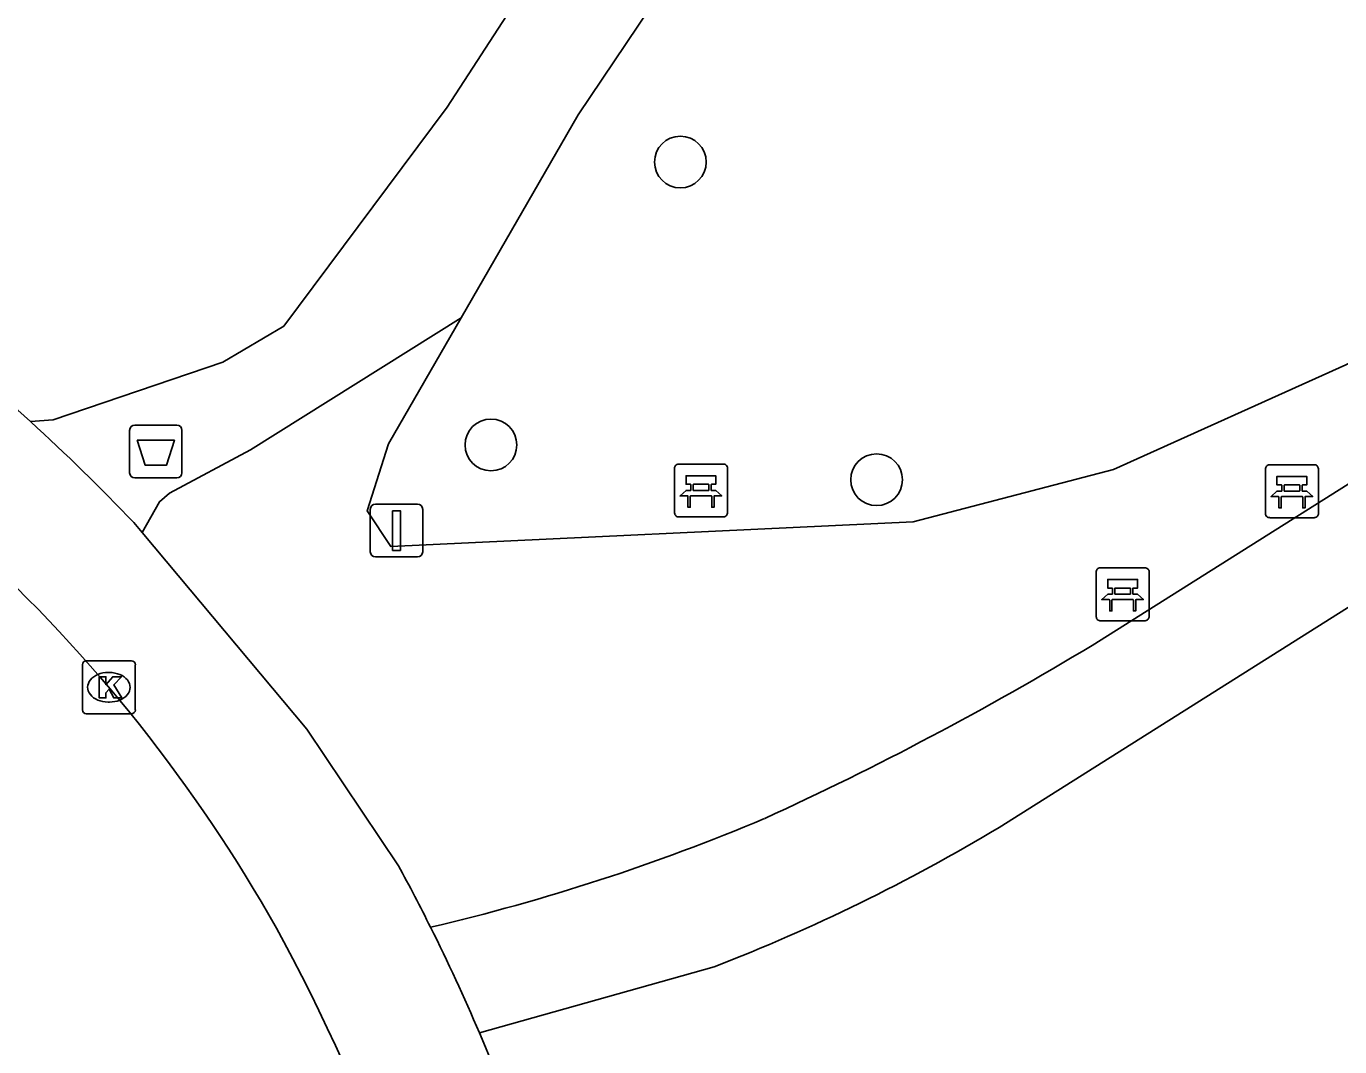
# Model space of a CAD drawing. Extents: x 160356 to 161355, y 381727 to 382845.
# Drawn here: x 160890.6 to 160915.42, y 381896.03 to 381915.31 of the extents above; entities that cross this region are included whole.
import ezdxf

# ---------------------------------------------------------------- set-up
doc = ezdxf.new("R2010")
doc.units = 0
for name, color, linetype in [('IMGEO_Afvalbak', 7, 'Continuous'), ('IMGEO_Bank', 7, 'Continuous'), ('IMGEO_Boom', 7, 'Continuous'), ('IMGEO_Groenvoorziening', 7, 'Continuous'), ('IMGEO_Hek', 7, 'Continuous'), ('IMGEO_Kolk', 7, 'Continuous'), ('IMGEO_Rijbaan_lokaal_open', 7, 'Continuous'), ('IMGEO_Verkeersbordpaal', 7, 'Continuous'), ('IMGEO_Voetpad_gesloten', 7, 'Continuous'), ('IMGEO_Voetpad_open', 7, 'Continuous')]:
    doc.layers.add(name, color=color, linetype=linetype)

msp = doc.modelspace()

# ---------------------------------------------------------------- linework, layer by layer
at = {"layer": 'IMGEO_Afvalbak'}
for p, q in [((160892.551, 381906.878), (160892.551, 381907.678)), ((160892.551, 381907.678), (160892.551, 381906.878)), ((160892.651, 381907.778), (160893.441, 381907.778)), ((160893.441, 381907.778), (160892.651, 381907.778)), ((160893.541, 381907.678), (160893.541, 381906.878)), ((160893.541, 381906.878), (160893.541, 381907.678)), ((160893.441, 381906.778), (160892.651, 381906.778)), ((160892.651, 381906.778), (160893.441, 381906.778))]:
    msp.add_line(p, q, dxfattribs=at)
msp.add_lwpolyline([(160892.694, 381907.492), (160893.398, 381907.492), (160893.249, 381907.022), (160892.843, 381907.022), (160892.694, 381907.492)], dxfattribs=at)
for centre, start, end in [((160892.651, 381907.678), 90, 180), ((160892.651, 381907.678), 90, 180), ((160893.441, 381907.678), 0, 90), ((160893.441, 381907.678), 360, 90), ((160892.651, 381906.878), 180, 270), ((160892.651, 381906.878), 180, 270), ((160893.441, 381906.878), 270, 0), ((160893.441, 381906.878), 270, 0)]:
    msp.add_arc(centre, 0.1, start, end, dxfattribs=at)
at = {"layer": 'IMGEO_Bank'}
for p, q in [((160902.848, 381906.117), (160902.848, 381906.958)), ((160902.848, 381906.958), (160902.848, 381906.117)), ((160902.923, 381907.042), (160903.764, 381907.042)), ((160903.764, 381907.042), (160902.923, 381907.042)), ((160903.848, 381906.967), (160903.848, 381906.126)), ((160903.848, 381906.126), (160903.848, 381906.967)), ((160914.014, 381906.103), (160914.014, 381906.944)), ((160914.014, 381906.944), (160914.014, 381906.103)), ((160914.089, 381907.028), (160914.93, 381907.028)), ((160914.93, 381907.028), (160914.089, 381907.028)), ((160915.014, 381906.953), (160915.014, 381906.112)), ((160915.014, 381906.112), (160915.014, 381906.953)), ((160903.157, 381906.548), (160903.157, 381906.654)), ((160903.201, 381906.654), (160903.201, 381906.548)), ((160903.489, 381906.66), (160903.207, 381906.66)), ((160903.495, 381906.548), (160903.495, 381906.654)), ((160903.539, 381906.654), (160903.539, 381906.548)), ((160914.323, 381906.534), (160914.323, 381906.64)), ((160914.367, 381906.64), (160914.367, 381906.534)), ((160914.655, 381906.646), (160914.373, 381906.646)), ((160914.661, 381906.534), (160914.661, 381906.64)), ((160914.705, 381906.64), (160914.705, 381906.534)), ((160903.545, 381906.44), (160903.152, 381906.44)), ((160903.207, 381906.542), (160903.489, 381906.542)), ((160914.711, 381906.426), (160914.318, 381906.426)), ((160914.373, 381906.528), (160914.655, 381906.528)), ((160903.773, 381906.042), (160902.932, 381906.042)), ((160902.932, 381906.042), (160903.773, 381906.042)), ((160914.939, 381906.028), (160914.098, 381906.028)), ((160914.098, 381906.028), (160914.939, 381906.028)), ((160910.816, 381904.156), (160910.816, 381904.997)), ((160910.816, 381904.997), (160910.816, 381904.156)), ((160910.891, 381905.081), (160911.732, 381905.081)), ((160911.732, 381905.081), (160910.891, 381905.081)), ((160911.816, 381905.006), (160911.816, 381904.165)), ((160911.816, 381904.165), (160911.816, 381905.006)), ((160911.125, 381904.587), (160911.125, 381904.693)), ((160911.169, 381904.693), (160911.169, 381904.587)), ((160911.457, 381904.699), (160911.175, 381904.699)), ((160911.463, 381904.587), (160911.463, 381904.693)), ((160911.507, 381904.693), (160911.507, 381904.587)), ((160911.513, 381904.479), (160911.12, 381904.479)), ((160911.175, 381904.581), (160911.457, 381904.581)), ((160911.741, 381904.081), (160910.9, 381904.081)), ((160910.9, 381904.081), (160911.741, 381904.081))]:
    msp.add_line(p, q, dxfattribs=at)
for points in [[(160903.151, 381906.66), (160903.065, 381906.66), (160903.065, 381906.821), (160903.628, 381906.821), (160903.628, 381906.66), (160903.545, 381906.66)], [(160914.317, 381906.646), (160914.231, 381906.646), (160914.231, 381906.807), (160914.794, 381906.807), (160914.794, 381906.646), (160914.711, 381906.646)], [(160903.095, 381906.44), (160902.953, 381906.44), (160903.065, 381906.542), (160903.151, 381906.542)], [(160903.145, 381906.433), (160903.145, 381906.226), (160903.102, 381906.226), (160903.102, 381906.433)], [(160903.545, 381906.542), (160903.628, 381906.542), (160903.74, 381906.44), (160903.601, 381906.44)], [(160903.595, 381906.433), (160903.595, 381906.226), (160903.551, 381906.226), (160903.551, 381906.433)], [(160914.261, 381906.426), (160914.119, 381906.426), (160914.231, 381906.528), (160914.317, 381906.528)], [(160914.311, 381906.419), (160914.311, 381906.212), (160914.268, 381906.212), (160914.268, 381906.419)], [(160914.711, 381906.528), (160914.794, 381906.528), (160914.906, 381906.426), (160914.767, 381906.426)], [(160914.761, 381906.419), (160914.761, 381906.212), (160914.717, 381906.212), (160914.717, 381906.419)], [(160911.119, 381904.699), (160911.033, 381904.699), (160911.033, 381904.86), (160911.596, 381904.86), (160911.596, 381904.699), (160911.513, 381904.699)], [(160911.063, 381904.479), (160910.921, 381904.479), (160911.033, 381904.581), (160911.119, 381904.581)], [(160911.113, 381904.472), (160911.113, 381904.265), (160911.07, 381904.265), (160911.07, 381904.472)], [(160911.513, 381904.581), (160911.596, 381904.581), (160911.708, 381904.479), (160911.569, 381904.479)], [(160911.563, 381904.472), (160911.563, 381904.265), (160911.519, 381904.265), (160911.519, 381904.472)]]:
    msp.add_lwpolyline(points, dxfattribs=at)
for centre, radius, start, end in [((160902.926, 381906.964), 0.0779, 92.4484, 184.2845), ((160902.926, 381906.964), 0.0779, 92.4484, 184.2845), ((160903.77, 381906.964), 0.0779, 2.4484, 94.2845), ((160903.77, 381906.964), 0.0779, 2.4484, 94.2845), ((160914.092, 381906.95), 0.0779, 92.4484, 184.2845), ((160914.092, 381906.95), 0.0779, 92.4484, 184.2845), ((160914.936, 381906.95), 0.0779, 2.4484, 94.2845), ((160914.936, 381906.95), 0.0779, 2.4484, 94.2845), ((160903.15, 381906.653), 0.00671, 2.8957, 87.1043), ((160903.207, 381906.653), 0.00671, 92.8957, 177.1043), ((160903.489, 381906.653), 0.00671, 2.8957, 87.1043), ((160903.546, 381906.653), 0.00671, 92.8957, 177.1043), ((160914.316, 381906.639), 0.00671, 2.8957, 87.1043), ((160914.373, 381906.639), 0.00671, 92.8957, 177.1043), ((160914.655, 381906.639), 0.00671, 2.8957, 87.1043), ((160914.712, 381906.639), 0.00671, 92.8957, 177.1043), ((160903.095, 381906.433), 0.00671, 2.8957, 87.1043), ((160903.152, 381906.433), 0.00671, 92.8957, 177.1043), ((160903.15, 381906.549), 0.00671, 272.8957, 357.1043), ((160903.207, 381906.549), 0.00671, 182.8957, 267.1043), ((160903.489, 381906.549), 0.00671, 272.8957, 357.1043), ((160903.546, 381906.549), 0.00671, 182.8957, 267.1043), ((160903.544, 381906.433), 0.00671, 2.8957, 87.1043), ((160903.601, 381906.433), 0.00671, 92.8957, 177.1043), ((160914.261, 381906.419), 0.00671, 2.8957, 87.1043), ((160914.318, 381906.419), 0.00671, 92.8957, 177.1043), ((160914.316, 381906.535), 0.00671, 272.8957, 357.1043), ((160914.373, 381906.535), 0.00671, 182.8957, 267.1043), ((160914.655, 381906.535), 0.00671, 272.8957, 357.1043), ((160914.712, 381906.535), 0.00671, 182.8957, 267.1043), ((160914.71, 381906.419), 0.00671, 2.8957, 87.1043), ((160914.767, 381906.419), 0.00671, 92.8957, 177.1043), ((160902.926, 381906.12), 0.0779, 182.4484, 274.2845), ((160902.926, 381906.12), 0.0779, 182.4484, 274.2845), ((160903.77, 381906.12), 0.0779, 272.4484, 4.2845), ((160903.77, 381906.12), 0.0779, 272.4484, 4.2845), ((160914.092, 381906.106), 0.0779, 182.4484, 274.2845), ((160914.092, 381906.106), 0.0779, 182.4484, 274.2845), ((160914.936, 381906.106), 0.0779, 272.4484, 4.2845), ((160914.936, 381906.106), 0.0779, 272.4484, 4.2845), ((160910.894, 381905.003), 0.0779, 92.4484, 184.2845), ((160910.894, 381905.003), 0.0779, 92.4484, 184.2845), ((160911.738, 381905.003), 0.0779, 2.4484, 94.2845), ((160911.738, 381905.003), 0.0779, 2.4484, 94.2845), ((160911.118, 381904.692), 0.00671, 2.8957, 87.1043), ((160911.175, 381904.692), 0.00671, 92.8957, 177.1043), ((160911.457, 381904.692), 0.00671, 2.8957, 87.1043), ((160911.514, 381904.692), 0.00671, 92.8957, 177.1043), ((160911.063, 381904.472), 0.00671, 2.8957, 87.1043), ((160911.12, 381904.472), 0.00671, 92.8957, 177.1043), ((160911.118, 381904.588), 0.00671, 272.8957, 357.1043), ((160911.175, 381904.588), 0.00671, 182.8957, 267.1043), ((160911.457, 381904.588), 0.00671, 272.8957, 357.1043), ((160911.514, 381904.588), 0.00671, 182.8957, 267.1043), ((160911.512, 381904.472), 0.00671, 2.8957, 87.1043), ((160911.569, 381904.472), 0.00671, 92.8957, 177.1043), ((160910.894, 381904.159), 0.0779, 182.4484, 274.2845), ((160910.894, 381904.159), 0.0779, 182.4484, 274.2845), ((160911.738, 381904.159), 0.0779, 272.4484, 4.2845), ((160911.738, 381904.159), 0.0779, 272.4484, 4.2845)]:
    msp.add_arc(centre, radius, start, end, dxfattribs=at)
at = {"layer": 'IMGEO_Boom'}
for centre in [(160902.958, 381912.748), (160899.379, 381907.402), (160906.665, 381906.745)]:
    msp.add_circle(centre, 0.489, dxfattribs=at)
at = {"layer": 'IMGEO_Groenvoorziening'}
msp.add_lwpolyline([(160942.376, 381928.401), (160940.628, 381926.959), (160937.584, 381924.456), (160933.714, 381921.06), (160930.993, 381917.655), (160930.195, 381916.39), (160920.197, 381911.302), (160915.535, 381908.917), (160911.145, 381906.939), (160907.355, 381905.95), (160897.486, 381905.484), (160897.042, 381906.157), (160897.446, 381907.422), (160898.815, 381909.801)], dxfattribs=at)
at = {"layer": 'IMGEO_Hek'}
for points in [[(160898.815, 381909.801), (160901.024, 381913.637), (160914.213, 381933.244), (160926.84, 381951.227), (160935.94, 381962.961), (160943.189, 381971.147)], [(160897.042, 381906.157), (160897.446, 381907.422), (160898.815, 381909.801)], [(160915.535, 381908.917), (160911.145, 381906.939), (160907.355, 381905.95)], [(160897.486, 381905.484), (160897.042, 381906.157)], [(160907.355, 381905.95), (160897.486, 381905.484)]]:
    msp.add_lwpolyline(points, dxfattribs=at)
at = {"layer": 'IMGEO_Kolk'}
for p, q in [((160891.658, 381902.397), (160891.658, 381903.249)), ((160891.733, 381903.323), (160892.585, 381903.323)), ((160892.659, 381903.249), (160892.659, 381902.397)), ((160892.146, 381903.103), (160892.171, 381903.103)), ((160892.169, 381902.543), (160892.144, 381902.543)), ((160892.585, 381902.323), (160891.733, 381902.323))]:
    msp.add_line(p, q, dxfattribs=at)
for points in [[(160891.658, 381902.397), (160891.658, 381903.249)], [(160891.733, 381903.323), (160892.585, 381903.323)], [(160892.659, 381903.249), (160892.659, 381902.397)], [(160891.979, 381903.023), (160892.102, 381903.023), (160892.102, 381902.872), (160892.232, 381903.023), (160892.396, 381903.023), (160892.25, 381902.872), (160892.403, 381902.623), (160892.251, 381902.623), (160892.166, 381902.787), (160892.102, 381902.72), (160892.102, 381902.623), (160891.979, 381902.623), (160891.979, 381903.023)], [(160892.585, 381902.323), (160891.733, 381902.323)]]:
    msp.add_lwpolyline(points, dxfattribs=at)
for centre, start, end in [((160891.735, 381903.247), 91.552, 178.448), ((160891.735, 381903.247), 91.552, 178.448), ((160892.583, 381903.247), 1.552, 88.448), ((160892.583, 381903.247), 1.552, 88.448), ((160891.735, 381902.399), 181.552, 268.448), ((160891.735, 381902.399), 181.552, 268.448), ((160892.583, 381902.399), 271.552, 358.448), ((160892.583, 381902.399), 271.552, 358.448)]:
    msp.add_arc(centre, 0.0765, start, end, dxfattribs=at)
for centre, major_axis, ratio, start_param, end_param in [((160892.145, 381902.823), (-0.387, 0.002), 0.722429, 4.712389, 7.853982), ((160892.17, 381902.823), (-0.39, 0.002), 0.717154, 1.570796, 4.712389)]:
    msp.add_ellipse(centre, major_axis=major_axis, ratio=ratio, start_param=start_param, end_param=end_param, dxfattribs=at)
at = {"layer": 'IMGEO_Rijbaan_lokaal_open'}
for centre, radius, start, end in [((160869.821, 381883.91), 29.268, 28.8121, 46.9944), ((160865.081, 381881.691), 34.492, 8.8672, 28.2461)]:
    msp.add_arc(centre, radius, start, end, dxfattribs=at)
at = {"layer": 'IMGEO_Verkeersbordpaal'}
for p, q in [((160897.099, 381905.385), (160897.099, 381906.185)), ((160897.099, 381906.185), (160897.099, 381905.385)), ((160897.199, 381906.285), (160897.989, 381906.285)), ((160897.989, 381906.285), (160897.199, 381906.285)), ((160898.089, 381906.185), (160898.089, 381905.385)), ((160898.089, 381905.385), (160898.089, 381906.185)), ((160897.989, 381905.285), (160897.199, 381905.285)), ((160897.199, 381905.285), (160897.989, 381905.285))]:
    msp.add_line(p, q, dxfattribs=at)
msp.add_lwpolyline([(160897.519, 381906.16), (160897.669, 381906.16), (160897.669, 381905.41), (160897.519, 381905.41), (160897.519, 381906.16)], dxfattribs=at)
for centre, start, end in [((160897.199, 381906.185), 90, 180), ((160897.199, 381906.185), 90, 180), ((160897.989, 381906.185), 0, 90), ((160897.989, 381906.185), 360, 90), ((160897.199, 381905.385), 180, 270), ((160897.199, 381905.385), 180, 270), ((160897.989, 381905.385), 270, 0), ((160897.989, 381905.385), 270, 0)]:
    msp.add_arc(centre, 0.1, start, end, dxfattribs=at)
at = {"layer": 'IMGEO_Voetpad_gesloten'}
for points in [[(160951.842, 381983.726), (160935.546, 381965.997), (160926.176, 381953.998), (160914.767, 381938.069), (160906.494, 381926.014), (160898.554, 381913.782), (160895.463, 381909.644), (160894.311, 381908.969), (160891.108, 381907.876), (160890.677, 381907.844)], [(160943.189, 381971.147), (160935.94, 381962.961), (160926.84, 381951.227), (160914.213, 381933.244), (160901.024, 381913.637), (160898.815, 381909.801)], [(160910.737, 381903.614), (160919.321, 381909.026), (160929.875, 381915.366), (160933.007, 381919.026), (160936.217, 381922.635), (160942.376, 381928.401)], [(160908.981, 381900.176), (160927.111, 381911.607), (160925.202, 381908.44), (160918.295, 381895.729)], [(160898.815, 381909.801), (160894.834, 381907.311), (160893.306, 381906.492), (160893.119, 381906.328), (160892.788, 381905.75)], [(160892.632, 381905.937), (160892.788, 381905.75)], [(160899.16, 381896.294), (160903.596, 381897.542)]]:
    msp.add_lwpolyline(points, dxfattribs=at)
for centre, radius, start, end in [((160863.186, 381877.705), 40.793, 43.7938, 47.6304), ((160878.892, 381956.371), 61.623, 294.60689, 301.11614), ((160889.195, 381936.774), 39.534, 283.2225, 292.856), ((160891.202, 381929.703), 34.466, 291.0759, 301.054), ((160864.77, 381881.603), 37.397, 23.1321, 26.4984)]:
    msp.add_arc(centre, radius, start, end, dxfattribs=at)
at = {"layer": 'IMGEO_Voetpad_open'}
msp.add_lwpolyline([(160892.788, 381905.75), (160894.796, 381903.351), (160895.9, 381902.032), (160897.631, 381899.452)], dxfattribs=at)
for centre, radius, start, end in [((160864.348, 381878.838), 39.174, 47.7699, 51.4873), ((160862.415, 381880.348), 40.064, 26.6023, 28.4798), ((160864.779, 381881.601), 37.389, 8.6149, 23.1393)]:
    msp.add_arc(centre, radius, start, end, dxfattribs=at)

doc.saveas('drawing.dxf')
